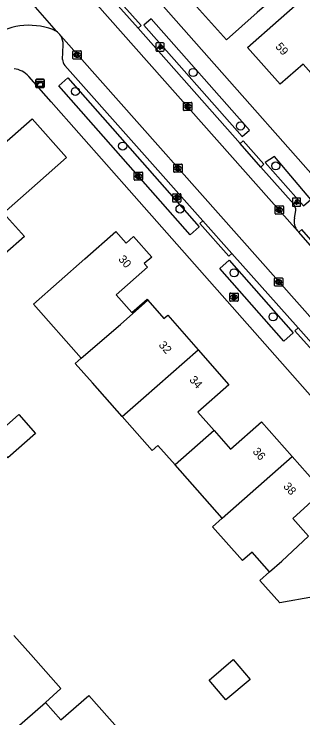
# Model space of a CAD drawing. Extents: x 157321 to 158827, y 386650 to 388532.
# Drawn here: x 157658.2 to 157693.2, y 387870.6 to 387955.8 of the extents above; entities that cross this region are included whole.
import ezdxf

# ---------------------------------------------------------------- set-up
doc = ezdxf.new("R2010")
doc.units = 0
for name, color, linetype in [('IMGEO_Boom', 7, 'Continuous'), ('IMGEO_Brandkraan', 7, 'Continuous'), ('IMGEO_Kast', 7, 'Continuous'), ('IMGEO_Kolk', 7, 'Continuous'), ('IMGEO_Lichtpunt', 7, 'Continuous'), ('IMGEO_Muur', 7, 'Continuous'), ('IMGEO_Pand', 7, 'Continuous'), ('IMGEO_Pand_nummerreeks', 7, 'Continuous'), ('IMGEO_Rijbaan_lokaal_open', 7, 'Continuous'), ('IMGEO_Rioolput', 7, 'Continuous'), ('IMGEO_Voetpad_open', 7, 'Continuous')]:
    doc.layers.add(name, color=color, linetype=linetype)

msp = doc.modelspace()

# ---------------------------------------------------------------- linework, layer by layer
at = {"layer": 'IMGEO_Boom'}
for centre in [(157679.908, 387948.762), (157665.656, 387946.466), (157685.638, 387942.282), (157671.376, 387939.85), (157689.91, 387937.45), (157678.324, 387932.233), (157684.87, 387924.497), (157689.593, 387919.168)]:
    msp.add_circle(centre, 0.489, dxfattribs=at)
at = {"layer": 'IMGEO_Brandkraan'}
for p, q in [((157684.342, 387921.129), (157684.342, 387921.981)), ((157684.417, 387922.055), (157685.269, 387922.055)), ((157684.83, 387921.835), (157684.855, 387921.835)), ((157685.343, 387921.981), (157685.343, 387921.129)), ((157685.269, 387921.055), (157684.417, 387921.055)), ((157684.853, 387921.275), (157684.828, 387921.275))]:
    msp.add_line(p, q, dxfattribs=at)
for points in [[(157684.342, 387921.129), (157684.342, 387921.981)], [(157684.417, 387922.055), (157685.269, 387922.055)], [(157684.69, 387921.755), (157684.69, 387921.355), (157684.903, 387921.355)], [(157684.921, 387921.755), (157684.69, 387921.755)], [(157684.869, 387921.674), (157684.815, 387921.674), (157684.815, 387921.598)], [(157684.815, 387921.598), (157684.868, 387921.598)], [(157685.343, 387921.981), (157685.343, 387921.129)], [(157685.269, 387921.055), (157684.417, 387921.055)], [(157684.877, 387921.522), (157684.815, 387921.522), (157684.815, 387921.441)], [(157684.815, 387921.441), (157684.877, 387921.441)]]:
    msp.add_lwpolyline(points, dxfattribs=at)
for centre, radius, start, end in [((157684.419, 387921.979), 0.0765, 91.55205, 178.44795), ((157684.419, 387921.979), 0.0765, 91.55205, 178.44795), ((157684.87, 387921.636), 0.0379, 267.82845, 90.93552), ((157684.925, 387921.61), 0.145, 59.4692, 91.53667), ((157684.95, 387921.657), 0.0922, 285.51372, 58.15012), ((157685.267, 387921.979), 0.0765, 1.55205, 88.44795), ((157685.267, 387921.979), 0.0765, 1.55205, 88.44795), ((157684.419, 387921.131), 0.0765, 181.55205, 268.44795), ((157684.419, 387921.131), 0.0765, 181.55205, 268.44795), ((157684.878, 387921.481), 0.0404, 269.87594, 90.50774), ((157684.909, 387921.606), 0.251, 268.66757, 293.53466), ((157684.955, 387921.465), 0.105, 301.31148, 78.98903), ((157685.267, 387921.131), 0.0765, 271.55205, 358.44795), ((157685.267, 387921.131), 0.0765, 271.55205, 358.44795)]:
    msp.add_arc(centre, radius, start, end, dxfattribs=at)
for centre, major_axis, ratio, start_param, end_param in [((157684.829, 387921.555), (-0.387, 0.002), 0.722429, 4.712389, 7.853982), ((157684.854, 387921.555), (-0.39, 0.002), 0.717154, 1.570796, 4.712389)]:
    msp.add_ellipse(centre, major_axis=major_axis, ratio=ratio, start_param=start_param, end_param=end_param, dxfattribs=at)
at = {"layer": 'IMGEO_Kast'}
for p, q in [((157660.866, 387947.014), (157660.866, 387947.855)), ((157660.866, 387947.855), (157660.866, 387947.014)), ((157660.941, 387947.939), (157661.782, 387947.939)), ((157661.782, 387947.939), (157660.941, 387947.939)), ((157661.866, 387947.864), (157661.866, 387947.023)), ((157661.866, 387947.023), (157661.866, 387947.864)), ((157661.791, 387946.939), (157660.95, 387946.939)), ((157660.95, 387946.939), (157661.791, 387946.939))]:
    msp.add_line(p, q, dxfattribs=at)
for points in [[(157661.061, 387947.729), (157661.661, 387947.729), (157661.661, 387947.644), (157661.061, 387947.644), (157661.061, 387947.729)], [(157661.061, 387947.554), (157661.661, 387947.554), (157661.661, 387947.065), (157661.061, 387947.065), (157661.061, 387947.554)]]:
    msp.add_lwpolyline(points, dxfattribs=at)
msp.add_circle((157661.145, 387947.403), 0.0377, dxfattribs=at)
for centre, start, end in [((157660.944, 387947.861), 92.4484, 184.28452), ((157660.944, 387947.861), 92.4484, 184.28452), ((157661.788, 387947.861), 2.4484, 94.28452), ((157661.788, 387947.861), 2.4484, 94.28452), ((157660.944, 387947.017), 182.4484, 274.28452), ((157660.944, 387947.017), 182.4484, 274.28452), ((157661.788, 387947.017), 272.4484, 4.28452), ((157661.788, 387947.017), 272.4484, 4.28452)]:
    msp.add_arc(centre, 0.0779, start, end, dxfattribs=at)
at = {"layer": 'IMGEO_Kolk'}
for p, q in [((157665.362, 387950.468), (157665.362, 387951.32)), ((157665.437, 387951.394), (157666.289, 387951.394)), ((157665.873, 387950.614), (157665.848, 387950.614)), ((157665.85, 387951.174), (157665.875, 387951.174)), ((157666.363, 387951.32), (157666.363, 387950.468)), ((157666.289, 387950.394), (157665.437, 387950.394)), ((157678.761, 387944.216), (157678.761, 387945.068)), ((157678.836, 387945.142), (157679.688, 387945.142)), ((157679.249, 387944.922), (157679.274, 387944.922)), ((157679.762, 387945.068), (157679.762, 387944.216)), ((157679.688, 387944.142), (157678.836, 387944.142)), ((157679.272, 387944.362), (157679.247, 387944.362)), ((157677.561, 387936.751), (157677.561, 387937.603)), ((157677.636, 387937.677), (157678.488, 387937.677)), ((157678.049, 387937.457), (157678.074, 387937.457)), ((157678.562, 387937.603), (157678.562, 387936.751)), ((157672.789, 387935.783), (157672.789, 387936.635)), ((157672.864, 387936.709), (157673.716, 387936.709)), ((157673.277, 387936.489), (157673.302, 387936.489)), ((157673.79, 387936.635), (157673.79, 387935.783)), ((157678.488, 387936.677), (157677.636, 387936.677)), ((157678.072, 387936.897), (157678.047, 387936.897)), ((157673.716, 387935.709), (157672.864, 387935.709)), ((157673.3, 387935.929), (157673.275, 387935.929)), ((157689.835, 387931.691), (157689.835, 387932.543)), ((157689.91, 387932.617), (157690.762, 387932.617)), ((157690.346, 387931.837), (157690.321, 387931.837)), ((157690.323, 387932.397), (157690.348, 387932.397)), ((157690.836, 387932.543), (157690.836, 387931.691)), ((157690.762, 387931.617), (157689.91, 387931.617)), ((157689.765, 387922.961), (157689.765, 387923.813)), ((157689.84, 387923.887), (157690.692, 387923.887)), ((157690.253, 387923.667), (157690.278, 387923.667)), ((157690.766, 387923.813), (157690.766, 387922.961)), ((157690.692, 387922.887), (157689.84, 387922.887)), ((157690.276, 387923.107), (157690.251, 387923.107))]:
    msp.add_line(p, q, dxfattribs=at)
for points in [[(157665.362, 387950.468), (157665.362, 387951.32)], [(157665.437, 387951.394), (157666.289, 387951.394)], [(157665.683, 387951.094), (157665.806, 387951.094), (157665.806, 387950.943), (157665.936, 387951.094), (157666.1, 387951.094), (157665.954, 387950.943), (157666.107, 387950.694), (157665.955, 387950.694), (157665.87, 387950.858), (157665.806, 387950.791), (157665.806, 387950.694), (157665.683, 387950.694), (157665.683, 387951.094)], [(157666.363, 387951.32), (157666.363, 387950.468)], [(157666.289, 387950.394), (157665.437, 387950.394)], [(157678.761, 387944.216), (157678.761, 387945.068)], [(157678.836, 387945.142), (157679.688, 387945.142)], [(157679.082, 387944.842), (157679.205, 387944.842), (157679.205, 387944.691), (157679.335, 387944.842), (157679.499, 387944.842), (157679.353, 387944.691), (157679.506, 387944.442), (157679.354, 387944.442), (157679.269, 387944.606), (157679.205, 387944.539), (157679.205, 387944.442), (157679.082, 387944.442), (157679.082, 387944.842)], [(157679.762, 387945.068), (157679.762, 387944.216)], [(157679.688, 387944.142), (157678.836, 387944.142)], [(157677.561, 387936.751), (157677.561, 387937.603)], [(157677.636, 387937.677), (157678.488, 387937.677)], [(157677.882, 387937.377), (157678.005, 387937.377), (157678.005, 387937.226), (157678.135, 387937.377), (157678.299, 387937.377), (157678.153, 387937.226), (157678.306, 387936.977), (157678.154, 387936.977), (157678.069, 387937.141), (157678.005, 387937.074), (157678.005, 387936.977), (157677.882, 387936.977), (157677.882, 387937.377)], [(157678.562, 387937.603), (157678.562, 387936.751)], [(157672.789, 387935.783), (157672.789, 387936.635)], [(157672.864, 387936.709), (157673.716, 387936.709)], [(157673.11, 387936.409), (157673.233, 387936.409), (157673.233, 387936.258), (157673.363, 387936.409), (157673.527, 387936.409), (157673.381, 387936.258), (157673.534, 387936.009), (157673.382, 387936.009), (157673.297, 387936.173), (157673.233, 387936.106), (157673.233, 387936.009), (157673.11, 387936.009), (157673.11, 387936.409)], [(157673.79, 387936.635), (157673.79, 387935.783)], [(157678.488, 387936.677), (157677.636, 387936.677)], [(157673.716, 387935.709), (157672.864, 387935.709)], [(157689.835, 387931.691), (157689.835, 387932.543)], [(157689.91, 387932.617), (157690.762, 387932.617)], [(157690.156, 387932.317), (157690.279, 387932.317), (157690.279, 387932.166), (157690.409, 387932.317), (157690.573, 387932.317), (157690.427, 387932.166), (157690.58, 387931.917), (157690.428, 387931.917), (157690.343, 387932.081), (157690.279, 387932.014), (157690.279, 387931.917), (157690.156, 387931.917), (157690.156, 387932.317)], [(157690.836, 387932.543), (157690.836, 387931.691)], [(157690.762, 387931.617), (157689.91, 387931.617)], [(157689.765, 387922.961), (157689.765, 387923.813)], [(157689.84, 387923.887), (157690.692, 387923.887)], [(157690.086, 387923.587), (157690.209, 387923.587), (157690.209, 387923.436), (157690.339, 387923.587), (157690.503, 387923.587), (157690.357, 387923.436), (157690.51, 387923.187), (157690.358, 387923.187), (157690.273, 387923.351), (157690.209, 387923.284), (157690.209, 387923.187), (157690.086, 387923.187), (157690.086, 387923.587)], [(157690.766, 387923.813), (157690.766, 387922.961)], [(157690.692, 387922.887), (157689.84, 387922.887)]]:
    msp.add_lwpolyline(points, dxfattribs=at)
for centre, start, end in [((157665.439, 387951.318), 91.55205, 178.44795), ((157665.439, 387951.318), 91.55205, 178.44795), ((157666.287, 387951.318), 1.55205, 88.44795), ((157666.287, 387951.318), 1.55205, 88.44795), ((157665.439, 387950.47), 181.55205, 268.44795), ((157665.439, 387950.47), 181.55205, 268.44795), ((157666.287, 387950.47), 271.55205, 358.44795), ((157666.287, 387950.47), 271.55205, 358.44795), ((157678.838, 387945.066), 91.55205, 178.44795), ((157678.838, 387945.066), 91.55205, 178.44795), ((157679.686, 387945.066), 1.55205, 88.44795), ((157679.686, 387945.066), 1.55205, 88.44795), ((157678.838, 387944.218), 181.55205, 268.44795), ((157678.838, 387944.218), 181.55205, 268.44795), ((157679.686, 387944.218), 271.55205, 358.44795), ((157679.686, 387944.218), 271.55205, 358.44795), ((157677.638, 387937.601), 91.55205, 178.44795), ((157677.638, 387937.601), 91.55205, 178.44795), ((157678.486, 387937.601), 1.55205, 88.44795), ((157678.486, 387937.601), 1.55205, 88.44795), ((157672.866, 387936.633), 91.55205, 178.44795), ((157672.866, 387936.633), 91.55205, 178.44795), ((157673.714, 387936.633), 1.55205, 88.44795), ((157673.714, 387936.633), 1.55205, 88.44795), ((157677.638, 387936.753), 181.55205, 268.44795), ((157677.638, 387936.753), 181.55205, 268.44795), ((157678.486, 387936.753), 271.55205, 358.44795), ((157678.486, 387936.753), 271.55205, 358.44795), ((157672.866, 387935.785), 181.55205, 268.44795), ((157672.866, 387935.785), 181.55205, 268.44795), ((157673.714, 387935.785), 271.55205, 358.44795), ((157673.714, 387935.785), 271.55205, 358.44795), ((157689.912, 387932.541), 91.55205, 178.44795), ((157689.912, 387932.541), 91.55205, 178.44795), ((157690.76, 387932.541), 1.55205, 88.44795), ((157690.76, 387932.541), 1.55205, 88.44795), ((157689.912, 387931.693), 181.55205, 268.44795), ((157689.912, 387931.693), 181.55205, 268.44795), ((157690.76, 387931.693), 271.55205, 358.44795), ((157690.76, 387931.693), 271.55205, 358.44795), ((157689.842, 387923.811), 91.55205, 178.44795), ((157689.842, 387923.811), 91.55205, 178.44795), ((157690.69, 387923.811), 1.55205, 88.44795), ((157690.69, 387923.811), 1.55205, 88.44795), ((157689.842, 387922.963), 181.55205, 268.44795), ((157689.842, 387922.963), 181.55205, 268.44795), ((157690.69, 387922.963), 271.55205, 358.44795), ((157690.69, 387922.963), 271.55205, 358.44795)]:
    msp.add_arc(centre, 0.0765, start, end, dxfattribs=at)
for centre, major_axis, ratio, start_param, end_param in [((157665.849, 387950.894), (-0.387, 0.002), 0.722429, 4.712389, 7.853982), ((157665.874, 387950.894), (-0.39, 0.002), 0.717154, 1.570796, 4.712389), ((157679.248, 387944.642), (-0.387, 0.002), 0.722429, 4.712389, 7.853982), ((157679.273, 387944.642), (-0.39, 0.002), 0.717154, 1.570796, 4.712389), ((157678.048, 387937.177), (-0.387, 0.002), 0.722429, 4.712389, 7.853982), ((157678.073, 387937.177), (-0.39, 0.002), 0.717154, 1.570796, 4.712389), ((157673.276, 387936.209), (-0.387, 0.002), 0.722429, 4.712389, 7.853982), ((157673.301, 387936.209), (-0.39, 0.002), 0.717154, 1.570796, 4.712389), ((157690.322, 387932.117), (-0.387, 0.002), 0.722429, 4.712389, 7.853982), ((157690.347, 387932.117), (-0.39, 0.002), 0.717154, 1.570796, 4.712389), ((157690.252, 387923.387), (-0.387, 0.002), 0.722429, 4.712389, 7.853982), ((157690.277, 387923.387), (-0.39, 0.002), 0.717154, 1.570796, 4.712389)]:
    msp.add_ellipse(centre, major_axis=major_axis, ratio=ratio, start_param=start_param, end_param=end_param, dxfattribs=at)
at = {"layer": 'IMGEO_Lichtpunt'}
for p, q in [((157675.392, 387952.266), (157675.392, 387951.459)), ((157675.392, 387952.266), (157675.392, 387951.459)), ((157676.294, 387952.361), (157675.486, 387952.361)), ((157676.294, 387952.361), (157675.486, 387952.361)), ((157676.388, 387951.459), (157676.388, 387952.266)), ((157676.388, 387951.459), (157676.388, 387952.266)), ((157675.486, 387951.365), (157676.294, 387951.365)), ((157675.486, 387951.365), (157676.294, 387951.365)), ((157692.823, 387933.557), (157692.015, 387933.557)), ((157692.823, 387933.557), (157692.015, 387933.557)), ((157691.921, 387933.462), (157691.921, 387932.655)), ((157691.921, 387933.462), (157691.921, 387932.655)), ((157692.917, 387932.655), (157692.917, 387933.462)), ((157692.917, 387932.655), (157692.917, 387933.462)), ((157692.015, 387932.561), (157692.823, 387932.561)), ((157692.015, 387932.561), (157692.823, 387932.561))]:
    msp.add_line(p, q, dxfattribs=at)
for points in [[(157675.766, 387951.93), (157675.805, 387951.902), (157675.617, 387951.64), (157675.579, 387951.667), (157675.766, 387951.93)], [(157675.868, 387951.882), (157675.915, 387951.882), (157675.915, 387951.56), (157675.868, 387951.56), (157675.868, 387951.882)], [(157675.978, 387951.902), (157676.016, 387951.929), (157676.203, 387951.667), (157676.164, 387951.639), (157675.978, 387951.902)], [(157692.295, 387933.126), (157692.334, 387933.098), (157692.146, 387932.836), (157692.108, 387932.863), (157692.295, 387933.126)], [(157692.397, 387933.078), (157692.444, 387933.078), (157692.444, 387932.756), (157692.397, 387932.756), (157692.397, 387933.078)], [(157692.507, 387933.098), (157692.545, 387933.125), (157692.732, 387932.863), (157692.693, 387932.835), (157692.507, 387933.098)]]:
    msp.add_lwpolyline(points, dxfattribs=at)
for centre in [(157675.891, 387952.064), (157692.42, 387933.26)]:
    msp.add_circle(centre, 0.0994, dxfattribs=at)
for centre, start, end in [((157675.486, 387952.266), 90, 180), ((157675.486, 387952.266), 90, 180), ((157676.294, 387952.266), 0, 90), ((157676.294, 387952.266), 0, 90), ((157675.486, 387951.459), 180, 270), ((157675.486, 387951.459), 180, 270), ((157676.294, 387951.459), 270, 0), ((157676.294, 387951.459), 270, 360), ((157692.015, 387933.462), 90, 180), ((157692.015, 387933.462), 90, 180), ((157692.823, 387933.462), 0, 90), ((157692.823, 387933.462), 0, 90), ((157692.015, 387932.655), 180, 270), ((157692.015, 387932.655), 180, 270), ((157692.823, 387932.655), 270, 0), ((157692.823, 387932.655), 270, 360)]:
    msp.add_arc(centre, 0.0946, start, end, dxfattribs=at)
at = {"layer": 'IMGEO_Muur'}
msp.add_lwpolyline([(157662.733, 387945.206), (157672.756, 387933.844)], dxfattribs=at)
at = {"layer": 'IMGEO_Pand'}
for points in [[(157683.538, 387967.734), (157687.205, 387963.586), (157688.403, 387964.645), (157692.368, 387960.16), (157687.676, 387956.012), (157683.93, 387952.7), (157679.97, 387957.17), (157682.75, 387959.621), (157679.087, 387963.775)], [(157698.887, 387954.793), (157697.691, 387953.734), (157701.466, 387949.474), (157700.725, 387948.821), (157696.972, 387945.516), (157693.226, 387949.773), (157690.45, 387947.33), (157686.49, 387951.8), (157690.233, 387955.117), (157694.92, 387959.27), (157698.887, 387954.793)], [(157649.472, 387940.228), (157653.683, 387943.944), (157657.019, 387940.164), (157660.426, 387943.17), (157664.573, 387938.471), (157661.061, 387935.372), (157656.954, 387931.742)], [(157656.954, 387931.742), (157659.477, 387928.887), (157657.098, 387926.784), (157654.575, 387929.639), (157650.491, 387926.035)], [(157666.349, 387914.147), (157660.57, 387920.703), (157666.806, 387926.199), (157670.556, 387929.505), (157671.786, 387928.11), (157672.694, 387928.911), (157674.898, 387926.411), (157673.99, 387925.61), (157674.366, 387925.182), (157670.586, 387921.85), (157672.5, 387919.677), (157674.331, 387921.291), (157674.432, 387921.176)], [(157666.349, 387914.147), (157671.106, 387918.245), (157674.432, 387921.176)], [(157674.432, 387921.176), (157676.38, 387918.964), (157676.83, 387919.36), (157680.533, 387915.158)], [(157671.328, 387907.081), (157673.917, 387909.34), (157680.533, 387915.158)], [(157680.533, 387915.158), (157684.25, 387910.941), (157680.487, 387907.624), (157682.458, 387905.387)], [(157671.328, 387907.081), (157667.728, 387911.164), (157665.638, 387913.534), (157666.349, 387914.147)], [(157655.445, 387904.385), (157658.815, 387907.356), (157660.842, 387905.057), (157657.472, 387902.086), (157655.445, 387904.385)], [(157677.735, 387901.228), (157675.653, 387903.591), (157674.95, 387902.972), (157671.328, 387907.081)], [(157682.458, 387905.387), (157684.436, 387903.143), (157688.199, 387906.46), (157691.91, 387902.25)], [(157682.458, 387905.387), (157677.735, 387901.228)], [(157683.429, 387894.769), (157691.91, 387902.25)], [(157691.91, 387902.25), (157695.62, 387898.04), (157691.996, 387894.728), (157693.886, 387892.584)], [(157683.429, 387894.769), (157679.818, 387898.865), (157677.735, 387901.228)], [(157689.162, 387888.265), (157687.046, 387890.665), (157685.883, 387889.64), (157682.266, 387893.744), (157683.429, 387894.769)], [(157689.162, 387888.265), (157690.636, 387889.564), (157693.886, 387892.584)], [(157698.221, 387884.791), (157696.356, 387886.908), (157694.497, 387885.27), (157690.403, 387884.514), (157688, 387887.24), (157689.162, 387888.265)], [(157658.207, 387880.59), (157660.256, 387878.269), (157663.904, 387874.135), (157662.03, 387872.467)], [(157684.775, 387877.648), (157686.806, 387875.24), (157683.871, 387872.764), (157681.84, 387875.172), (157684.775, 387877.648)], [(157662.03, 387872.467), (157663.908, 387870.338), (157667.282, 387873.316), (157671.047, 387869.053), (157669.343, 387867.549)], [(157654.485, 387865.897), (157662.03, 387872.467)]]:
    msp.add_lwpolyline(points, dxfattribs=at)
at = {"layer": 'IMGEO_Rijbaan_lokaal_open'}
for points in [[(157692.554, 387929.58), (157664.836, 387960.918), (157661.077, 387965.175), (157658.64, 387967.952), (157655.717, 387971.283), (157654.777, 387972.312)], [(157658.238, 387959.617), (157663.311, 387953.76)], [(157663.874, 387953.199), (157716.605, 387893.789)], [(157692.693, 387929.423), (157692.554, 387929.58)], [(157697.2, 387924.308), (157692.693, 387929.423)]]:
    msp.add_lwpolyline(points, dxfattribs=at)
for centre, radius, start, end in [((157660.031, 387946.306), 8.176, 69.23025, 126.23659), ((157662.301, 387952.212), 1.848, 56.88218, 70.10809), ((157662.271, 387952.154), 1.914, 33.11582, 57.08808)]:
    msp.add_arc(centre, radius, start, end, dxfattribs=at)
at = {"layer": 'IMGEO_Rioolput'}
for p, q in [((157677.431, 387933.15), (157677.431, 387934.002)), ((157677.506, 387934.076), (157678.358, 387934.076)), ((157677.919, 387933.856), (157677.944, 387933.856)), ((157678.432, 387934.002), (157678.432, 387933.15)), ((157678.358, 387933.076), (157677.506, 387933.076)), ((157677.942, 387933.296), (157677.917, 387933.296))]:
    msp.add_line(p, q, dxfattribs=at)
for points in [[(157677.431, 387933.15), (157677.431, 387934.002)], [(157677.506, 387934.076), (157678.358, 387934.076)], [(157678.02, 387933.774), (157677.768, 387933.776), (157677.768, 387933.376)], [(157677.768, 387933.376), (157677.892, 387933.376), (157677.892, 387933.538), (157677.903, 387933.538)], [(157677.946, 387933.695), (157677.892, 387933.695), (157677.892, 387933.614)], [(157677.892, 387933.614), (157677.944, 387933.614)], [(157677.95, 387933.509), (157678.021, 387933.376), (157678.161, 387933.376), (157678.096, 387933.502)], [(157678.432, 387934.002), (157678.432, 387933.15)], [(157678.358, 387933.076), (157677.506, 387933.076)]]:
    msp.add_lwpolyline(points, dxfattribs=at)
for centre, radius, start, end in [((157677.508, 387934), 0.0765, 91.55205, 178.44795), ((157677.508, 387934), 0.0765, 91.55205, 178.44795), ((157677.902, 387933.485), 0.0533, 26.02933, 88.69889), ((157677.928, 387933.803), 0.19, 274.7715, 282.96867), ((157677.952, 387933.599), 0.0964, 77.00612, 93.18647), ((157677.966, 387933.656), 0.0378, 276.66336, 79.67722), ((157678.019, 387933.664), 0.109, 350.36119, 89.41601), ((157678.017, 387933.664), 0.112, 277.58423, 350.98172), ((157678.001, 387933.449), 0.108, 29.51342, 73.79051), ((157678.356, 387934), 0.0765, 1.55205, 88.44795), ((157678.356, 387934), 0.0765, 1.55205, 88.44795), ((157677.508, 387933.152), 0.0765, 181.55205, 268.44795), ((157677.508, 387933.152), 0.0765, 181.55205, 268.44795), ((157678.356, 387933.152), 0.0765, 271.55205, 358.44795), ((157678.356, 387933.152), 0.0765, 271.55205, 358.44795)]:
    msp.add_arc(centre, radius, start, end, dxfattribs=at)
for centre, major_axis, ratio, start_param, end_param in [((157677.918, 387933.576), (-0.387, 0.002), 0.722429, 4.712389, 7.853982), ((157677.943, 387933.576), (-0.39, 0.002), 0.717154, 1.570796, 4.712389)]:
    msp.add_ellipse(centre, major_axis=major_axis, ratio=ratio, start_param=start_param, end_param=end_param, dxfattribs=at)
at = {"layer": 'IMGEO_Voetpad_open'}
for points in [[(157646.038, 387991.62), (157647.391, 387989.623), (157647.711, 387989.201), (157662.988, 387971.872), (157670.456, 387963.401), (157707.087, 387921.94)], [(157673.241, 387954.129), (157673.627, 387954.472), (157669.077, 387959.591), (157668.705, 387959.26)], [(157673.241, 387954.129), (157668.705, 387959.26)], [(157685.861, 387941.008), (157686.746, 387941.786), (157674.812, 387955.279), (157673.928, 387954.494), (157685.861, 387941.008)], [(157685.591, 387940.162), (157673.241, 387954.129)], [(157664.099, 387950.353), (157664.186, 387952.116)], [(157681.069, 387930.807), (157664.36, 387949.612)], [(157704.396, 387897.98), (157672.756, 387933.844), (157662.733, 387945.206), (157660.008, 387948.295)], [(157664.752, 387948.1), (157680.639, 387930.077), (157679.54, 387929.108), (157663.653, 387947.132), (157664.752, 387948.1)], [(157688.103, 387937.316), (157688.477, 387937.646), (157685.966, 387940.493), (157685.591, 387940.162)], [(157688.103, 387937.316), (157685.591, 387940.162)], [(157693.281, 387932.608), (157694.171, 387933.397), (157689.775, 387938.607), (157688.642, 387937.861), (157693.281, 387932.608)], [(157692.089, 387932.813), (157688.103, 387937.316)], [(157692.166, 387931.104), (157692.342, 387932.062)], [(157684.588, 387926.847), (157684.218, 387926.52), (157680.707, 387930.486), (157681.069, 387930.807)], [(157681.069, 387930.807), (157684.588, 387926.847)], [(157697.2, 387924.308), (157697.56, 387924.623), (157693.064, 387929.749), (157692.693, 387929.423)], [(157692.612, 387917.817), (157684.588, 387926.847)], [(157684.26, 387926.029), (157692.01, 387917.237), (157690.879, 387916.241), (157683.13, 387925.032), (157684.26, 387926.029)], [(157696.127, 387913.86), (157695.756, 387913.53), (157692.235, 387917.481), (157692.612, 387917.817)], [(157692.612, 387917.817), (157696.127, 387913.86)]]:
    msp.add_lwpolyline(points, dxfattribs=at)
for centre, radius, start, end in [((157662.261, 387952.148), 1.925, 359.04705, 33.09513), ((157665.439, 387950.408), 1.341, 182.36939, 216.43787), ((157657.924, 387946.426), 2.8, 41.89215, 83.82675), ((157691.138, 387932.074), 1.204, 359.41146, 37.82425), ((157693.874, 387930.727), 1.749, 167.56244, 221.00489)]:
    msp.add_arc(centre, radius, start, end, dxfattribs=at)

# ---------------------------------------------------------------- texts
at = {"layer": 'IMGEO_Pand_nummerreeks'}
for s, rotation, p in [('59', 311.53793, (157689.808, 387951.855)), ('30', 311.3994, (157670.792, 387926.109)), ('32', 311.39026, (157675.676, 387915.71)), ('34', 311.39101, (157679.388, 387911.496)), ('36', 311.39146, (157687.048, 387902.806)), ('38', 311.39146, (157690.76, 387898.594))]:
    msp.add_text(s, height=1, rotation=rotation, dxfattribs=at).set_placement(p)

doc.saveas('drawing.dxf')
